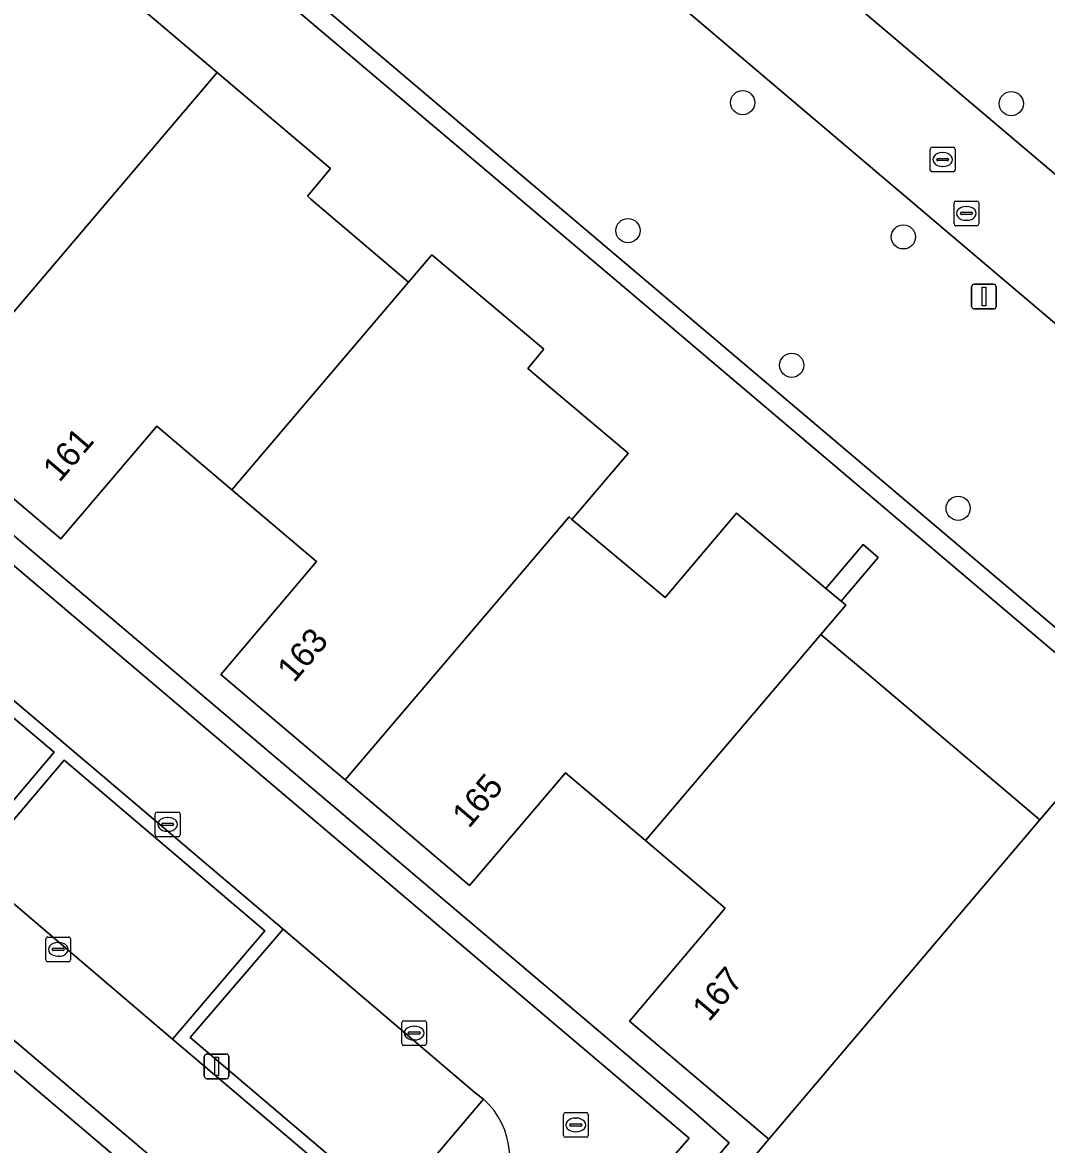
# Model space of a CAD drawing. Extents: x 156412 to 157779, y 382335 to 383768.
# Drawn here: x 157005.35 to 157046.83, y 382610.78 to 382656.24 of the extents above; entities that cross this region are included whole.
import ezdxf

# ---------------------------------------------------------------- set-up
doc = ezdxf.new("R2010")
doc.units = 0
for name, color, linetype in [('IMGEO_Berm_groen', 7, 'Continuous'), ('IMGEO_Boom', 7, 'Continuous'), ('IMGEO_Erf', 7, 'Continuous'), ('IMGEO_Groenvoorziening', 7, 'Continuous'), ('IMGEO_Haag', 7, 'Continuous'), ('IMGEO_Kolk', 7, 'Continuous'), ('IMGEO_Lichtmast', 7, 'Continuous'), ('IMGEO_Pand', 7, 'Continuous'), ('IMGEO_Pand_nummerreeks', 7, 'Continuous'), ('IMGEO_Parkeervlak_open', 7, 'Continuous'), ('IMGEO_Rijbaan_lokaal_open', 7, 'Continuous'), ('IMGEO_Rioolput', 7, 'Continuous'), ('IMGEO_Voetpad_open', 7, 'Continuous')]:
    doc.layers.add(name, color=color, linetype=linetype)

msp = doc.modelspace()

# ---------------------------------------------------------------- linework, layer by layer
at = {"layer": 'IMGEO_Berm_groen'}
msp.add_lwpolyline([(157029.146, 382671.937), (157025.955, 382668.078), (157062.793, 382636.854), (157066.118, 382640.609)], close=True, dxfattribs=at)
msp.add_lwpolyline([(157024.026, 382612.615), (157020.282, 382608.203), (157012.15, 382615.113), (157015.907, 382619.51), (157004.294, 382629.355), (157003.942, 382628.943), (157006.64, 382626.676), (157003.26, 382622.691), (157001.992, 382623.762), (157001.632, 382623.366), (157003.318, 382621.96), (157007.047, 382626.356), (157015.173, 382619.444), (157011.426, 382615.051), (157019.984, 382607.789)], dxfattribs=at)
msp.add_arc((157021.929, 382610.266), 3.149, 231.864, 48.2405, dxfattribs=at)
at = {"layer": 'IMGEO_Boom'}
for centre in [(157034.518, 382652.987), (157045.398, 382652.947), (157029.873, 382647.802), (157041.027, 382647.548), (157036.505, 382642.348), (157043.245, 382636.554)]:
    msp.add_circle(centre, 0.489, dxfattribs=at)
at = {"layer": 'IMGEO_Erf'}
for points in [[(157032.018, 382606.037), (157033.314, 382604.947), (157032.946, 382604.52), (157041.703, 382597.123), (157047.972, 382604.539), (157048.196, 382604.798), (157060.586, 382619.348), (157029.826, 382645.416), (156987.205, 382681.476), (156986.214, 382682.315), (156984.143, 382684.067), (156942.915, 382635.543), (156901.626, 382586.899), (156977.949, 382522.266), (156980.608, 382525.348), (156995.995, 382543.705), (156987.057, 382551.292)], [(157004.339, 382661.75), (157013.24, 382654.209), (157017.824, 382650.326), (157017.833, 382650.319), (157017.718, 382650.183), (157017.234, 382649.608), (157016.89, 382649.199), (157017.024, 382649.084), (157020.988, 382645.712), (157021.935, 382646.822), (157026.453, 382643.016), (157026.464, 382643.006), (157026.45, 382642.989), (157025.812, 382642.223), (157026.458, 382641.673), (157029.881, 382638.784), (157029.888, 382638.777), (157029.871, 382638.757), (157029.712, 382638.571), (157027.603, 382636.106), (157029.492, 382634.522), (157031.382, 382632.939), (157034.27, 382636.352), (157037.887, 382633.311), (157039.399, 382635.087), (157040.012, 382634.566), (157038.504, 382632.793), (157038.693, 382632.634), (157037.683, 382631.447), (157038.73, 382630.561), (157039.542, 382629.871), (157046.553, 382623.934), (157047.549, 382625.107)], [(157025.547, 382600.915), (157024.742, 382599.993), (157023.299, 382598.267), (156996.744, 382620.777), (156970.587, 382642.986), (156981.231, 382655.569), (157028.044, 382615.928), (157032.619, 382612.041), (157033.972, 382610.85), (157032.555, 382609.191), (157031.842, 382608.361)], [(157032.351, 382607.17), (157035.583, 382610.995), (157029.935, 382615.785), (157030.095, 382615.973), (157033.816, 382620.361), (157030.581, 382623.101), (157027.346, 382625.842), (157023.62, 382621.462), (157023.462, 382621.276), (157018.422, 382625.551), (157013.383, 382629.825), (157013.541, 382630.012), (157017.263, 382634.401), (157013.836, 382637.307), (157010.796, 382639.886), (157007.064, 382635.509), (157006.902, 382635.319), (157001.246, 382640.115)]]:
    msp.add_lwpolyline(points, dxfattribs=at)
at = {"layer": 'IMGEO_Groenvoorziening'}
for points in [[(157050.846, 382602.075), (157063.375, 382616.844), (157063.715, 382617.245), (157069.998, 382624.651), (157069.882, 382624.773), (157069.763, 382624.892), (157069.641, 382625.008), (157065.187, 382628.768), (156986.935, 382695.142)], [(156900.751, 382586.801), (156984.174, 382685.107), (156986.719, 382682.899), (156986.444, 382682.612), (156986.214, 382682.315), (156987.205, 382681.476), (156987.43, 382681.751), (156987.719, 382682.101), (157061.516, 382619.589), (157048.46, 382604.143)]]:
    msp.add_lwpolyline(points, dxfattribs=at)
msp.add_lwpolyline([(156987.719, 382682.101), (156987.43, 382681.751), (156987.205, 382681.476), (157029.826, 382645.416), (157060.586, 382619.348), (157048.196, 382604.798), (157047.972, 382604.539), (157048.46, 382604.143), (157061.516, 382619.589)], close=True, dxfattribs=at)
at = {"layer": 'IMGEO_Haag'}
msp.add_lwpolyline([(156987.719, 382682.101), (156987.43, 382681.751), (156987.205, 382681.476), (157029.826, 382645.416), (157060.586, 382619.348), (157048.196, 382604.798), (157047.972, 382604.539), (157048.46, 382604.143), (157061.516, 382619.589)], close=True, dxfattribs=at)
at = {"layer": 'IMGEO_Kolk'}
for p, q in [((157010.732, 382623.324), (157010.732, 382624.176)), ((157010.807, 382624.25), (157011.659, 382624.25)), ((157011.733, 382624.176), (157011.733, 382623.324)), ((157010.991, 382623.744), (157010.991, 382623.756)), ((157011.429, 382623.707), (157011.031, 382623.707)), ((157011.034, 382623.793), (157011.432, 382623.793)), ((157011.22, 382624.03), (157011.245, 382624.03)), ((157011.475, 382623.756), (157011.475, 382623.744)), ((157011.659, 382623.25), (157010.807, 382623.25)), ((157011.243, 382623.47), (157011.218, 382623.47)), ((157006.302, 382618.262), (157006.302, 382619.114)), ((157006.377, 382619.188), (157007.229, 382619.188)), ((157007.303, 382619.114), (157007.303, 382618.262)), ((157006.561, 382618.682), (157006.561, 382618.694)), ((157006.604, 382618.731), (157007.002, 382618.731)), ((157006.79, 382618.968), (157006.815, 382618.968)), ((157007.045, 382618.694), (157007.045, 382618.682)), ((157006.999, 382618.645), (157006.601, 382618.645)), ((157006.813, 382618.408), (157006.788, 382618.408)), ((157007.229, 382618.188), (157006.377, 382618.188)), ((157020.713, 382614.872), (157020.713, 382615.724)), ((157020.788, 382615.798), (157021.64, 382615.798)), ((157021.201, 382615.578), (157021.226, 382615.578)), ((157021.714, 382615.724), (157021.714, 382614.872)), ((157020.972, 382615.292), (157020.972, 382615.304)), ((157021.41, 382615.255), (157021.012, 382615.255)), ((157021.015, 382615.341), (157021.413, 382615.341)), ((157021.224, 382615.018), (157021.199, 382615.018)), ((157021.456, 382615.304), (157021.456, 382615.292)), ((157021.64, 382614.798), (157020.788, 382614.798))]:
    msp.add_line(p, q, dxfattribs=at)
for points in [[(157010.732, 382623.324), (157010.732, 382624.176)], [(157010.807, 382624.25), (157011.659, 382624.25)], [(157011.733, 382624.176), (157011.733, 382623.324)], [(157011.659, 382623.25), (157010.807, 382623.25)], [(157006.302, 382618.262), (157006.302, 382619.114)], [(157006.377, 382619.188), (157007.229, 382619.188)], [(157007.303, 382619.114), (157007.303, 382618.262)], [(157007.229, 382618.188), (157006.377, 382618.188)], [(157020.713, 382614.872), (157020.713, 382615.724)], [(157020.788, 382615.798), (157021.64, 382615.798)], [(157021.714, 382615.724), (157021.714, 382614.872)], [(157021.64, 382614.798), (157020.788, 382614.798)]]:
    msp.add_lwpolyline(points, dxfattribs=at)
for centre, radius, start, end in [((157010.809, 382624.174), 0.0765, 91.552, 178.448), ((157010.809, 382624.174), 0.0765, 91.552, 178.448), ((157011.657, 382624.174), 0.0765, 1.552, 88.448), ((157011.657, 382624.174), 0.0765, 1.552, 88.448), ((157011.031, 382623.753), 0.0403, 85.8775, 175.7526), ((157011.028, 382623.743), 0.0366, 178.938, 274.7102), ((157011.432, 382623.75), 0.043, 264.8664, 352.4533), ((157011.436, 382623.755), 0.0386, 1.7309, 96.639), ((157010.809, 382623.326), 0.0765, 181.552, 268.448), ((157010.809, 382623.326), 0.0765, 181.552, 268.448), ((157011.657, 382623.326), 0.0765, 271.552, 358.448), ((157011.657, 382623.326), 0.0765, 271.552, 358.448), ((157006.379, 382619.112), 0.0765, 91.552, 178.448), ((157006.379, 382619.112), 0.0765, 91.552, 178.448), ((157007.227, 382619.112), 0.0765, 1.552, 88.448), ((157007.227, 382619.112), 0.0765, 1.552, 88.448), ((157006.601, 382618.691), 0.0403, 85.8775, 175.7526), ((157006.598, 382618.681), 0.0366, 178.938, 274.7102), ((157007.002, 382618.688), 0.043, 264.8664, 352.4533), ((157007.006, 382618.693), 0.0386, 1.7309, 96.639), ((157006.379, 382618.264), 0.0765, 181.552, 268.448), ((157006.379, 382618.264), 0.0765, 181.552, 268.448), ((157007.227, 382618.264), 0.0765, 271.552, 358.448), ((157007.227, 382618.264), 0.0765, 271.552, 358.448), ((157020.79, 382615.722), 0.0765, 91.552, 178.448), ((157020.79, 382615.722), 0.0765, 91.552, 178.448), ((157021.638, 382615.722), 0.0765, 1.552, 88.448), ((157021.638, 382615.722), 0.0765, 1.552, 88.448), ((157021.012, 382615.301), 0.0403, 85.8775, 175.7526), ((157021.009, 382615.291), 0.0366, 178.938, 274.7102), ((157021.413, 382615.298), 0.043, 264.8664, 352.4533), ((157021.417, 382615.303), 0.0386, 1.7309, 96.639), ((157020.79, 382614.874), 0.0765, 181.552, 268.448), ((157020.79, 382614.874), 0.0765, 181.552, 268.448), ((157021.638, 382614.874), 0.0765, 271.552, 358.448), ((157021.638, 382614.874), 0.0765, 271.552, 358.448)]:
    msp.add_arc(centre, radius, start, end, dxfattribs=at)
for centre, major_axis, ratio, start_param, end_param in [((157011.219, 382623.75), (-0.387, 0.002), 0.722429, 4.712389, 7.853982), ((157011.244, 382623.75), (-0.39, 0.002), 0.717154, 1.570796, 4.712389), ((157006.789, 382618.688), (-0.387, 0.002), 0.722429, 4.712389, 7.853982), ((157006.814, 382618.688), (-0.39, 0.002), 0.717154, 1.570796, 4.712389), ((157021.2, 382615.298), (-0.387, 0.002), 0.722429, 4.712389, 7.853982), ((157021.225, 382615.298), (-0.39, 0.002), 0.717154, 1.570796, 4.712389)]:
    msp.add_ellipse(centre, major_axis=major_axis, ratio=ratio, start_param=start_param, end_param=end_param, dxfattribs=at)
at = {"layer": 'IMGEO_Lichtmast'}
for p, q in [((157043.792, 382644.732), (157043.792, 382645.532)), ((157043.792, 382645.532), (157043.792, 382644.732)), ((157043.892, 382645.632), (157044.682, 382645.632)), ((157044.682, 382645.632), (157043.892, 382645.632)), ((157044.782, 382645.532), (157044.782, 382644.732)), ((157044.782, 382644.732), (157044.782, 382645.532)), ((157044.682, 382644.632), (157043.892, 382644.632)), ((157043.892, 382644.632), (157044.682, 382644.632)), ((157012.717, 382613.548), (157012.717, 382614.348)), ((157012.717, 382614.348), (157012.717, 382613.548)), ((157012.817, 382614.448), (157013.607, 382614.448)), ((157013.607, 382614.448), (157012.817, 382614.448)), ((157013.707, 382614.348), (157013.707, 382613.548)), ((157013.707, 382613.548), (157013.707, 382614.348)), ((157013.607, 382613.448), (157012.817, 382613.448)), ((157012.817, 382613.448), (157013.607, 382613.448))]:
    msp.add_line(p, q, dxfattribs=at)
for points in [[(157044.212, 382645.507), (157044.362, 382645.507), (157044.362, 382644.757), (157044.212, 382644.757), (157044.212, 382645.507)], [(157013.137, 382614.323), (157013.287, 382614.323), (157013.287, 382613.573), (157013.137, 382613.573), (157013.137, 382614.323)]]:
    msp.add_lwpolyline(points, dxfattribs=at)
for centre, start, end in [((157043.892, 382645.532), 90, 180), ((157043.892, 382645.532), 90, 180), ((157044.682, 382645.532), 0, 90), ((157044.682, 382645.532), 360, 90), ((157043.892, 382644.732), 180, 270), ((157043.892, 382644.732), 180, 270), ((157044.682, 382644.732), 270, 0), ((157044.682, 382644.732), 270, 0), ((157012.817, 382614.348), 90, 180), ((157012.817, 382614.348), 90, 180), ((157013.607, 382614.348), 0, 90), ((157013.607, 382614.348), 360, 90), ((157012.817, 382613.548), 180, 270), ((157012.817, 382613.548), 180, 270), ((157013.607, 382613.548), 270, 0), ((157013.607, 382613.548), 270, 0)]:
    msp.add_arc(centre, 0.1, start, end, dxfattribs=at)
at = {"layer": 'IMGEO_Pand'}
for points in [[(157013.24, 382654.209), (157004.339, 382661.75), (156996.237, 382652.228), (156999.471, 382649.486), (156995.712, 382645.053), (156995.591, 382644.91), (157001.246, 382640.115)], [(157020.988, 382645.712), (157017.024, 382649.084), (157016.89, 382649.199), (157017.234, 382649.608), (157017.718, 382650.183), (157017.833, 382650.319), (157017.824, 382650.326), (157013.24, 382654.209), (157001.246, 382640.115), (157006.902, 382635.319), (157007.064, 382635.509), (157010.796, 382639.886), (157013.836, 382637.307)], [(157029.712, 382638.571), (157029.871, 382638.757), (157029.888, 382638.777), (157029.881, 382638.784), (157026.458, 382641.673), (157025.812, 382642.223), (157026.45, 382642.989), (157026.464, 382643.006), (157026.453, 382643.016), (157021.935, 382646.822), (157020.988, 382645.712), (157013.836, 382637.307), (157017.263, 382634.401), (157013.541, 382630.012), (157013.383, 382629.825), (157018.422, 382625.551), (157027.488, 382636.204), (157027.603, 382636.106)], [(157037.683, 382631.447), (157038.693, 382632.634), (157038.504, 382632.793), (157037.887, 382633.311), (157034.27, 382636.352), (157031.382, 382632.939), (157029.492, 382634.522), (157027.603, 382636.106), (157027.488, 382636.204), (157018.422, 382625.551), (157023.462, 382621.276), (157023.62, 382621.462), (157027.346, 382625.842), (157030.581, 382623.101)], [(157037.887, 382633.311), (157038.504, 382632.793), (157040.012, 382634.566), (157039.399, 382635.087)], [(157046.553, 382623.934), (157039.542, 382629.871), (157038.73, 382630.561), (157037.683, 382631.447), (157030.581, 382623.101), (157033.816, 382620.361), (157030.095, 382615.973), (157029.935, 382615.785), (157035.583, 382610.995)], [(157046.553, 382623.934), (157035.583, 382610.995), (157032.351, 382607.17), (157039.552, 382601.073), (157052.541, 382616.375), (157054.766, 382618.997), (157050.957, 382622.22), (157047.699, 382624.977), (157047.549, 382625.107)]]:
    msp.add_lwpolyline(points, close=True, dxfattribs=at)
at = {"layer": 'IMGEO_Parkeervlak_open'}
for points in [[(157003.318, 382621.96), (157011.426, 382615.051), (157015.173, 382619.444), (157007.047, 382626.356)], [(157015.907, 382619.51), (157012.15, 382615.113), (157020.282, 382608.203), (157024.026, 382612.615), (157023.692, 382612.881)]]:
    msp.add_lwpolyline(points, close=True, dxfattribs=at)
at = {"layer": 'IMGEO_Rijbaan_lokaal_open'}
for points in [[(157065.019, 382634.963), (157062.793, 382636.854), (157025.955, 382668.078), (157024.906, 382668.973), (157013.538, 382678.633), (157012.644, 382679.392), (157011.394, 382680.454), (156989.941, 382698.673), (156986.935, 382695.142), (157065.187, 382628.768), (157069.641, 382625.008), (157069.763, 382624.892), (157069.882, 382624.773), (157069.998, 382624.651)], [(157030.684, 382609.119), (157032.355, 382611.034), (156981.406, 382654.235), (156971.863, 382643.106), (157022.87, 382599.849), (157024.469, 382601.859)], [(156985.075, 382645.662), (156993.638, 382638.367), (157001.779, 382631.502), (157003.231, 382630.26), (157004.294, 382629.355), (157015.907, 382619.51), (157023.692, 382612.881), (157024.026, 382612.615)], [(157019.984, 382607.789), (157011.426, 382615.051), (157003.318, 382621.96), (157001.632, 382623.366), (157000.572, 382624.262), (156989.188, 382633.906), (156981.062, 382640.794)]]:
    msp.add_lwpolyline(points, dxfattribs=at)
msp.add_arc((157021.929, 382610.266), 3.149, 231.864, 48.2405, dxfattribs=at)
at = {"layer": 'IMGEO_Rioolput'}
for p, q in [((157042.118, 382650.257), (157042.118, 382651.109)), ((157042.193, 382651.183), (157043.045, 382651.183)), ((157042.606, 382650.963), (157042.631, 382650.963)), ((157043.119, 382651.109), (157043.119, 382650.257)), ((157042.377, 382650.677), (157042.377, 382650.689)), ((157042.815, 382650.64), (157042.417, 382650.64)), ((157042.42, 382650.726), (157042.818, 382650.726)), ((157042.861, 382650.689), (157042.861, 382650.677)), ((157043.045, 382650.183), (157042.193, 382650.183)), ((157042.629, 382650.403), (157042.604, 382650.403)), ((157043.079, 382648.075), (157043.079, 382648.927)), ((157043.154, 382649.001), (157044.006, 382649.001)), ((157043.567, 382648.781), (157043.592, 382648.781)), ((157044.08, 382648.927), (157044.08, 382648.075)), ((157043.338, 382648.495), (157043.338, 382648.507)), ((157043.776, 382648.458), (157043.378, 382648.458)), ((157043.381, 382648.544), (157043.779, 382648.544)), ((157043.59, 382648.221), (157043.565, 382648.221)), ((157043.822, 382648.507), (157043.822, 382648.495)), ((157044.006, 382648.001), (157043.154, 382648.001)), ((157027.263, 382611.148), (157027.263, 382612)), ((157027.338, 382612.074), (157028.19, 382612.074)), ((157027.751, 382611.854), (157027.776, 382611.854)), ((157028.264, 382612), (157028.264, 382611.148)), ((157027.522, 382611.568), (157027.522, 382611.58)), ((157027.96, 382611.531), (157027.562, 382611.531)), ((157027.565, 382611.617), (157027.963, 382611.617)), ((157028.006, 382611.58), (157028.006, 382611.568)), ((157028.19, 382611.074), (157027.338, 382611.074)), ((157027.774, 382611.294), (157027.749, 382611.294))]:
    msp.add_line(p, q, dxfattribs=at)
for points in [[(157042.118, 382650.257), (157042.118, 382651.109)], [(157042.193, 382651.183), (157043.045, 382651.183)], [(157043.119, 382651.109), (157043.119, 382650.257)], [(157043.045, 382650.183), (157042.193, 382650.183)], [(157043.079, 382648.075), (157043.079, 382648.927)], [(157043.154, 382649.001), (157044.006, 382649.001)], [(157044.08, 382648.927), (157044.08, 382648.075)], [(157044.006, 382648.001), (157043.154, 382648.001)], [(157027.263, 382611.148), (157027.263, 382612)], [(157027.338, 382612.074), (157028.19, 382612.074)], [(157028.264, 382612), (157028.264, 382611.148)], [(157028.19, 382611.074), (157027.338, 382611.074)]]:
    msp.add_lwpolyline(points, dxfattribs=at)
for centre, radius, start, end in [((157042.195, 382651.107), 0.0765, 91.552, 178.448), ((157042.195, 382651.107), 0.0765, 91.552, 178.448), ((157043.043, 382651.107), 0.0765, 1.552, 88.448), ((157043.043, 382651.107), 0.0765, 1.552, 88.448), ((157042.417, 382650.686), 0.0403, 85.8775, 175.7526), ((157042.414, 382650.676), 0.0366, 178.938, 274.7102), ((157042.818, 382650.683), 0.043, 264.8664, 352.4533), ((157042.822, 382650.688), 0.0386, 1.7309, 96.639), ((157042.195, 382650.259), 0.0765, 181.552, 268.448), ((157042.195, 382650.259), 0.0765, 181.552, 268.448), ((157043.043, 382650.259), 0.0765, 271.552, 358.448), ((157043.043, 382650.259), 0.0765, 271.552, 358.448), ((157043.156, 382648.925), 0.0765, 91.552, 178.448), ((157043.156, 382648.925), 0.0765, 91.552, 178.448), ((157044.004, 382648.925), 0.0765, 1.552, 88.448), ((157044.004, 382648.925), 0.0765, 1.552, 88.448), ((157043.378, 382648.504), 0.0403, 85.8775, 175.7526), ((157043.375, 382648.494), 0.0366, 178.938, 274.7102), ((157043.779, 382648.501), 0.043, 264.8664, 352.4533), ((157043.783, 382648.506), 0.0386, 1.7309, 96.639), ((157043.156, 382648.077), 0.0765, 181.552, 268.448), ((157043.156, 382648.077), 0.0765, 181.552, 268.448), ((157044.004, 382648.077), 0.0765, 271.552, 358.448), ((157044.004, 382648.077), 0.0765, 271.552, 358.448), ((157027.34, 382611.998), 0.0765, 91.552, 178.448), ((157027.34, 382611.998), 0.0765, 91.552, 178.448), ((157028.188, 382611.998), 0.0765, 1.552, 88.448), ((157028.188, 382611.998), 0.0765, 1.552, 88.448), ((157027.562, 382611.577), 0.0403, 85.8775, 175.7526), ((157027.559, 382611.567), 0.0366, 178.938, 274.7102), ((157027.963, 382611.574), 0.043, 264.8664, 352.4533), ((157027.967, 382611.579), 0.0386, 1.7309, 96.639), ((157027.34, 382611.15), 0.0765, 181.552, 268.448), ((157027.34, 382611.15), 0.0765, 181.552, 268.448), ((157028.188, 382611.15), 0.0765, 271.552, 358.448), ((157028.188, 382611.15), 0.0765, 271.552, 358.448)]:
    msp.add_arc(centre, radius, start, end, dxfattribs=at)
for centre, major_axis, ratio, start_param, end_param in [((157042.605, 382650.683), (-0.387, 0.002), 0.722429, 4.712389, 7.853982), ((157042.63, 382650.683), (-0.39, 0.002), 0.717154, 1.570796, 4.712389), ((157043.566, 382648.501), (-0.387, 0.002), 0.722429, 4.712389, 7.853982), ((157043.591, 382648.501), (-0.39, 0.002), 0.717154, 1.570796, 4.712389), ((157027.75, 382611.574), (-0.387, 0.002), 0.722429, 4.712389, 7.853982), ((157027.775, 382611.574), (-0.39, 0.002), 0.717154, 1.570796, 4.712389)]:
    msp.add_ellipse(centre, major_axis=major_axis, ratio=ratio, start_param=start_param, end_param=end_param, dxfattribs=at)
at = {"layer": 'IMGEO_Voetpad_open'}
for points in [[(157031.375, 382608.517), (157032.211, 382609.492), (157032.419, 382609.31), (157032.555, 382609.191), (157033.972, 382610.85), (157032.619, 382612.041), (157028.044, 382615.928), (156981.231, 382655.569), (156970.587, 382642.986), (156996.744, 382620.777), (157023.299, 382598.267), (157024.742, 382599.993), (157024.4, 382600.265), (157025.23, 382601.237)], [(157024.469, 382601.859), (157022.87, 382599.849), (156971.863, 382643.106), (156981.406, 382654.235)], [(156981.406, 382654.235), (157032.355, 382611.034), (157030.684, 382609.119)]]:
    msp.add_lwpolyline(points, dxfattribs=at)
msp.add_lwpolyline([(157003.942, 382628.943), (157004.294, 382629.355), (157003.231, 382630.26), (157002.878, 382629.856), (157001.82, 382630.743), (156998.456, 382626.746), (157000.914, 382624.667), (157000.572, 382624.262), (157001.632, 382623.366), (157001.992, 382623.762), (157003.26, 382622.691), (157006.64, 382626.676)], close=True, dxfattribs=at)

# ---------------------------------------------------------------- texts
at = {"layer": 'IMGEO_Pand_nummerreeks'}
for s, rotation, p in [('161', 49.5436, (157006.851, 382637.571)), ('163', 49.6993, (157016.347, 382629.455)), ('165', 49.6124, (157023.431, 382623.554)), ('167', 49.6984, (157033.157, 382615.719))]:
    msp.add_text(s, height=1, rotation=rotation, dxfattribs=at).set_placement(p)

doc.saveas('drawing.dxf')
